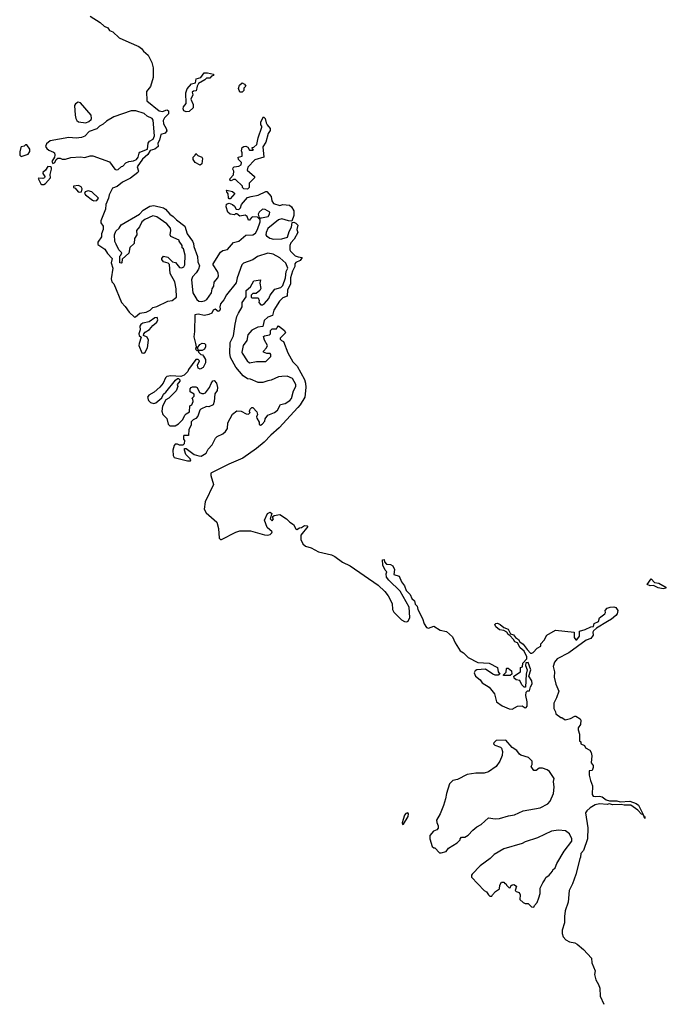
# Model space of a CAD drawing. Extents: x 2293139 to 2515392, y 824115 to 1006937.
# Tile 322 of 417: x 2433010 to 2439015, y 835567 to 844713. Entities that reach past the tile are written whole.
import ezdxf

# ---------------------------------------------------------------- set-up
doc = ezdxf.new("R2010")
doc.units = 0

msp = doc.modelspace()

# ---------------------------------------------------------------- linework, layer by layer
at = {"layer": '0CON10XD'}
for points in [[(2433665.8, 844745.8), (2433757.2, 844687.2), (2433795, 844652), (2433828.3, 844638.3), (2433845, 844613.8), (2433875, 844599.4), (2433933.3, 844543.3), (2434024.6, 844504.6)], [(2434024.6, 844504.6), (2434115, 844462.9), (2434140.8, 844445), (2434159.4, 844419.4), (2434204.3, 844384.3), (2434238.6, 844315), (2434248.6, 844265), (2434250.6, 844175), (2434225, 844092.9), (2434187.3, 844045), (2434189.4, 843959.4), (2434305.4, 843865.4), (2434335, 843860), (2434375, 843876.2), (2434383.6, 843873.6), (2434392.5, 843865), (2434393, 843837), (2434355, 843802.5), (2434343.3, 843775), (2434346.2, 843746.2), (2434371.7, 843701.7), (2434375, 843680), (2434360.7, 843659.3), (2434320, 843645), (2434307.5, 843595), (2434292.5, 843565), (2434297.5, 843535), (2434265, 843510), (2434221.7, 843498.3), (2434199.3, 843460.7), (2434151.7, 843418.3), (2434100, 843345), (2434112, 843305), (2434107, 843293), (2434039.7, 843240.3), (2433965, 843203.8), (2433915, 843163.3), (2433872, 843148), (2433840.5, 843085), (2433834.4, 843055), (2433809.1, 842995), (2433805.7, 842954.3), (2433764.3, 842845), (2433762, 842825), (2433783.9, 842793.9), (2433786.7, 842765), (2433770, 842725), (2433770, 842695), (2433735, 842647.5), (2433734.3, 842625.7), (2433800.6, 842580.6), (2433825, 842542.5), (2433870, 842495), (2433858, 842455), (2433873.8, 842405), (2433860.7, 842305), (2433865, 842278.8), (2433885, 842260), (2433955, 842086.5), (2433989.4, 842049.4), (2434025.4, 841995), (2434075, 841950.8), (2434085, 841951.4), (2434125, 841987.1), (2434186, 841995), (2434222.5, 842015), (2434245, 842040), (2434285, 842047.5), (2434385, 842097.8), (2434425, 842103.8), (2434466.2, 842135), (2434462.6, 842212.6), (2434449.3, 842279.3), (2434408, 842355), (2434400, 842440), (2434390, 842450), (2434345, 842463.3), (2434330, 842485), (2434330, 842495), (2434345, 842516.7), (2434385, 842507.5), (2434430, 842465), (2434456.4, 842456.4), (2434495, 842412.5), (2434515, 842407.5), (2434533, 842417), (2434543, 842437), (2434546.4, 842526.4), (2434530, 842585), (2434520, 842595), (2434520, 842615), (2434490, 842655), (2434490, 842665), (2434415, 842700), (2434407.5, 842715), (2434413.3, 842755), (2434410, 842775), (2434375, 842816.7), (2434285, 842881.2), (2434245, 842890), (2434172.3, 842857.7), (2434143.9, 842836.1), (2434121.2, 842788.8), (2434096.2, 842755), (2434096.7, 842715), (2434075, 842680), (2434072.5, 842635), (2434033.9, 842596.1), (2434022.5, 842545), (2433961.7, 842488.3), (2433960, 842455), (2433955, 842450), (2433940, 842455), (2433940, 842515), (2433950, 842525), (2433957, 842547), (2433930, 842575), (2433905, 842627.5), (2433893.6, 842653.6), (2433890, 842715), (2433901.7, 842748.3), (2433932.5, 842775), (2433951.7, 842808.3), (2434124.1, 842905.9), (2434157.7, 842942.3), (2434218.3, 842981.7), (2434255, 842985.8), (2434345, 842966.2), (2434365, 842953.3), (2434405, 842906.7), (2434436.7, 842885), (2434465, 842853.3), (2434542.5, 842795), (2434566.7, 842725), (2434615.7, 842655.7), (2434623.8, 842635), (2434626.7, 842605), (2434662.7, 842512.7), (2434664.1, 842464.1), (2434678.8, 842425), (2434672, 842395), (2434649.3, 842360.7), (2434613.8, 842325), (2434604.2, 842295.8), (2434618, 842175), (2434653.8, 842115), (2434675, 842098.8), (2434695, 842093.8), (2434725, 842101.2), (2434748.8, 842115), (2434791.2, 842175), (2434798.3, 842211.7), (2434811.7, 842238.3), (2434816.2, 842275), (2434850, 842315), (2434857.5, 842335), (2434853, 842357), (2434847.5, 842375), (2434807.5, 842435), (2434807.5, 842445), (2434876.1, 842553.9), (2434895, 842567.5), (2434940.7, 842579.3), (2434995, 842642.5), (2435043.6, 842656.4), (2435109.3, 842710.7), (2435173.9, 842713.9), (2435199.5, 842730.5), (2435220, 842765), (2435243.8, 842835), (2435242.5, 842852.5), (2435217.5, 842877.5), (2435175, 842882.5), (2435163.3, 842876.7), (2435145, 842850), (2435135, 842850), (2435122.5, 842885), (2435105, 842897.5), (2435055, 842887.5), (2435025, 842910), (2435015, 842910), (2435005, 842900), (2434965, 842906.7), (2434943.3, 842925), (2434926.7, 842975), (2434930, 843000), (2434955, 843007.5), (2434985, 842997.5), (2435005, 842980), (2435021.7, 842951.7), (2435045, 842950), (2435060, 842965), (2435070, 842995), (2435125, 843060), (2435158.3, 843071.7), (2435225, 843082.5), (2435295, 843117.5), (2435305, 843117.5), (2435345, 843071.2), (2435351.5, 843031.5), (2435366.7, 843006.7), (2435425, 842987.5), (2435455, 842996.7), (2435515, 842990), (2435533.3, 842975), (2435555, 842937.5), (2435556, 842895), (2435538.3, 842841.7), (2435505, 842843.3), (2435445, 842862.5), (2435413, 842853), (2435315.7, 842774.3), (2435298, 842735), (2435296, 842715), (2435301.2, 842705), (2435333.2, 842683.2), (2435367.3, 842672.7), (2435445, 842677.5), (2435497, 842693), (2435511.2, 842745), (2435534, 842785), (2435541.7, 842828.3), (2435555, 842832.5), (2435575, 842822.5), (2435593, 842803), (2435583.8, 842765), (2435593.1, 842735), (2435558, 842675), (2435528.6, 842641.4), (2435520, 842615), (2435520, 842575), (2435523.6, 842563.6), (2435569.1, 842519.1), (2435595, 842508.6), (2435632.5, 842505), (2435615, 842476), (2435574, 842456), (2435566.7, 842445), (2435565, 842420), (2435543.6, 842376.4), (2435526.2, 842313.8), (2435525.7, 842255), (2435497.5, 842205), (2435495, 842143.3), (2435455, 842130), (2435422.2, 842097.8), (2435369.2, 842015), (2435356.4, 841963.6), (2435315, 841951.2), (2435281.7, 841918.3), (2435267.7, 841862.3), (2435222.5, 841857.5), (2435165, 841829.2), (2435130, 841785), (2435117.9, 841732.1), (2435086.2, 841685), (2435072, 841625), (2435076, 841615), (2435122, 841545), (2435145, 841526), (2435208.3, 841538.3), (2435295, 841536.7), (2435342.5, 841585), (2435343, 841603), (2435335, 841612.5), (2435305, 841611.2), (2435273.3, 841625), (2435273.3, 841635), (2435303.3, 841665), (2435310, 841685), (2435283.3, 841735), (2435275, 841770), (2435283, 841777), (2435330, 841785), (2435340, 841795), (2435340, 841825), (2435355, 841840), (2435395, 841840), (2435400, 841855), (2435415, 841870), (2435470, 841825), (2435477.5, 841805), (2435430, 841755), (2435430, 841745), (2435441.7, 841731.7), (2435460, 841725), (2435498.8, 841618.8), (2435545.6, 841535), (2435585.4, 841495), (2435655, 841372), (2435665, 841337.5), (2435668, 841295), (2435658.6, 841205), (2435615, 841135.7), (2435591.7, 841111.7), (2435418.5, 840921.4), (2435341.9, 840855), (2435281.5, 840788.5), (2435210.6, 840729.4), (2435081.1, 840638.9), (2434953.3, 840585), (2434785, 840499.2), (2434785, 840478), (2434810, 840395), (2434733.2, 840235), (2434724.3, 840165), (2434742.3, 840132.3), (2434841.2, 840045), (2434857.7, 839987.7), (2434863.3, 839896.7), (2434874.3, 839884.3), (2434885, 839885.3), (2435017.8, 839952.2), (2435055, 839963.7), (2435155, 839964.2), (2435285, 839927.9), (2435315.3, 839924.7), (2435335, 839931.1), (2435351.2, 839945), (2435353.3, 839955), (2435307.4, 839997.4), (2435282, 840065), (2435310, 840125), (2435335, 840137.5), (2435352.5, 840125), (2435337.5, 840075), (2435355, 840057.5), (2435366.7, 840075), (2435360, 840085), (2435361.7, 840098.3), (2435373, 840107), (2435425, 840117.5), (2435487.5, 840075), (2435517.5, 840045), (2435554.3, 840024.3), (2435574.4, 839985), (2435585, 839978.8), (2435607.1, 839992.9), (2435626.7, 839995), (2435655, 840015.8), (2435680.7, 840010.7), (2435686.7, 840005), (2435620, 839925), (2435622.2, 839885), (2435639.7, 839845), (2435665, 839823), (2435718.2, 839808.2), (2435785, 839768.8), (2435905, 839740.8), (2435937.3, 839727.3), (2436008.2, 839675), (2436079, 839639), (2436339.2, 839459.2), (2436400.4, 839400.4), (2436430.8, 839360.8), (2436468.5, 839288.5), (2436471.9, 839235), (2436485, 839210.8), (2436555, 839139.2), (2436585, 839121.2), (2436605, 839118.8), (2436617.5, 839125), (2436631.7, 839158.3), (2436627, 839257), (2436542.5, 839405), (2436437, 839507), (2436417.5, 839535), (2436412.5, 839565), (2436420, 839585), (2436405, 839600), (2436382.5, 839645), (2436380, 839695), (2436395, 839700), (2436398.3, 839678.3), (2436416.4, 839656.4), (2436455, 839651.2), (2436475, 839640), (2436490, 839605), (2436485, 839560), (2436533, 839543), (2436555, 839490), (2436583.6, 839453.6), (2436599.3, 839409.3), (2436637.5, 839375), (2436651.2, 839335), (2436675.6, 839315.6), (2436683.8, 839285), (2436700, 839265), (2436708, 839235), (2436749.7, 839149.7), (2436765, 839100), (2436786.6, 839066.6), (2436805, 839061.9), (2436855, 839078.5), (2436915, 839041.5), (2436975, 839028.5), (2437030.8, 838980.8), (2437052.7, 838925), (2437100, 838850), (2437130.2, 838830.2), (2437175, 838787.8), (2437265, 838743.1), (2437370, 838735), (2437446.2, 838696.2), (2437454.1, 838654.1), (2437470, 838635), (2437455, 838623.8), (2437425, 838624.3), (2437405, 838632), (2437335, 838681.2), (2437255, 838674.5), (2437241.1, 838665), (2437230.9, 838645), (2437244.3, 838615), (2437285, 838580), (2437305, 838554.4), (2437371.2, 838511.2), (2437420.6, 838450.6), (2437438.5, 838375), (2437490.7, 838340.7), (2437555, 838312), (2437585, 838308), (2437632.4, 838337.6), (2437675, 838338.1), (2437705, 838320.8), (2437715, 838322.5), (2437722.9, 838335), (2437723.1, 838375), (2437710, 838435), (2437713.6, 838466.4), (2437725, 838480), (2437745, 838480), (2437753.3, 838515), (2437768.6, 838545), (2437765, 838570), (2437738.8, 838615), (2437756, 838675), (2437731.7, 838741.7), (2437711.7, 838738.3), (2437707.5, 838715), (2437722.5, 838675), (2437712.5, 838635), (2437708.3, 838511.7), (2437695, 838513.3), (2437673, 838533), (2437653.3, 838573.3), (2437620.5, 838580.4), (2437602.5, 838595), (2437600, 838615), (2437660, 838655), (2437660, 838695), (2437678.3, 838701.7), (2437683, 838737), (2437720, 838775), (2437720, 838795), (2437696.2, 838846.2), (2437658.3, 838878.3), (2437633, 838923), (2437607.5, 838935), (2437596.7, 838956.7), (2437562.5, 838992.5), (2437545, 839002.5), (2437532.7, 839022.7), (2437505, 839040), (2437465, 839046.7), (2437431.7, 839071.7)], [(2434555, 843857.5), (2434535, 843867.5), (2434526.7, 843885), (2434530, 843905), (2434557.5, 843935), (2434553.8, 844035), (2434565, 844070), (2434605, 844117.5), (2434643, 844127), (2434650, 844165), (2434693, 844177), (2434721.7, 844218.3), (2434755, 844218.8), (2434808.3, 844208.3), (2434810, 844195), (2434791.2, 844188.8), (2434775, 844170), (2434745, 844170), (2434730, 844155), (2434670, 844120), (2434656.7, 844095), (2434648.3, 844051.7), (2434625, 844050), (2434611.7, 844038.3), (2434617.5, 844015), (2434600, 843975), (2434622.5, 843925), (2434620, 843895), (2434585, 843860), (2434555, 843857.5)], [(2435075, 844040), (2435055, 844040), (2435042.5, 844075), (2435052.5, 844105), (2435075, 844126.2), (2435097.5, 844115), (2435110, 844095), (2435093, 844077), (2435090, 844055), (2435075, 844040)], [(2433625, 843753.8), (2433653.6, 843766.4), (2433672.5, 843785), (2433677.5, 843795), (2433673.3, 843825), (2433575, 843942), (2433554.2, 843945.8), (2433528.8, 843931.2), (2433520, 843915), (2433524.4, 843825), (2433531.4, 843795), (2433541.2, 843775), (2433555, 843763.3), (2433625, 843753.8)], [(2433905, 843317.5), (2433925, 843322.5), (2433955, 843350), (2433968.3, 843351.7), (2433995, 843382.5), (2434025, 843396.2), (2434068.3, 843401.7), (2434095.9, 843414.1), (2434110, 843435), (2434118.3, 843471.7), (2434127, 843483), (2434198.3, 843511.7), (2434203, 843567), (2434217, 843583), (2434248, 843602), (2434263.3, 843635), (2434248.3, 843778.3), (2434240, 843795), (2434195, 843817.5), (2434165, 843842.5), (2434087.7, 843867.7), (2434045, 843865.8), (2433885, 843810), (2433815, 843770), (2433785, 843743.3), (2433750, 843725), (2433725, 843700), (2433655, 843673.3), (2433615, 843632.5), (2433585, 843618.8), (2433535, 843611.2), (2433465, 843618), (2433292, 843588), (2433259.8, 843560.2), (2433250, 843535), (2433261.2, 843515), (2433279.5, 843499.6), (2433325, 843483.3), (2433333.3, 843475), (2433337.5, 843455), (2433332.5, 843435), (2433307.5, 843395), (2433318.3, 843378.3), (2433336.7, 843385), (2433347.5, 843415), (2433365, 843427.5), (2433385, 843427.5), (2433405, 843417.5), (2433435, 843417.5), (2433485, 843432.5), (2433575, 843438.8), (2433615, 843432), (2433665, 843449.2), (2433689.5, 843449.6), (2433845, 843391.2), (2433894.1, 843324.1), (2433905, 843317.5)], [(2435125, 843140), (2435091.7, 843141.7), (2435080, 843155), (2435080, 843165), (2435015, 843230), (2434995, 843230), (2434975, 843217.5), (2434963, 843223), (2434963.6, 843236.4), (2434997, 843273), (2435000, 843305), (2434990, 843325), (2434991.7, 843338.3), (2435003, 843347), (2435046.4, 843353.6), (2435067.5, 843365), (2435070, 843385), (2435042.5, 843415), (2435040, 843435), (2435077.5, 843445), (2435077.5, 843475), (2435070, 843495), (2435077.5, 843525), (2435090, 843535), (2435109.3, 843539.3), (2435129.3, 843529.3), (2435145, 843500), (2435175, 843500), (2435180, 843505), (2435171.7, 843511.7), (2435170, 843525), (2435185, 843530), (2435213.3, 843555), (2435223.3, 843615), (2435260, 843715), (2435260, 843725), (2435250, 843735), (2435250, 843765), (2435275, 843810), (2435290, 843795), (2435297.5, 843755), (2435306.7, 843735), (2435335, 843702.5), (2435336.2, 843685), (2435317.5, 843655), (2435296.2, 843575), (2435268, 843532), (2435276.7, 843435), (2435195, 843410), (2435128.3, 843341.7), (2435123.9, 843313.9), (2435190, 843255), (2435190, 843245), (2435140, 843195), (2435140, 843155), (2435125, 843140)], [(2433025, 843442.5), (2433090, 843465), (2433105, 843490), (2433105, 843510), (2433075, 843550), (2433065, 843550), (2433052.5, 843537.5), (2433025, 843532.5), (2433020, 843525), (2433010, 843485), (2433010, 843455), (2433025, 843442.5)], [(2434685, 843362.5), (2434640, 843385), (2434620, 843415), (2434620, 843435), (2434640, 843455), (2434645, 843470), (2434665, 843450), (2434700, 843435), (2434707.5, 843425), (2434700, 843375), (2434685, 843362.5)], [(2433215, 843181.5), (2433235, 843181.9), (2433249.7, 843190.3), (2433296.2, 843245), (2433294.2, 843275), (2433306.7, 843325), (2433305, 843340), (2433297, 843347), (2433271.7, 843348.3), (2433250, 843315), (2433226.2, 843295), (2433224, 843285), (2433242.5, 843255), (2433241.2, 843245), (2433225, 843238.6), (2433188.3, 843241.7), (2433182.5, 843237.5), (2433205, 843188.6), (2433215, 843181.5)], [(2433565, 843110), (2433585, 843113.3), (2433591.7, 843141.7), (2433580.5, 843160.4), (2433555, 843171.2), (2433510, 843165), (2433510, 843155), (2433525, 843147.5), (2433554.5, 843114.5), (2433565, 843110)], [(2433698.3, 843031.7), (2433725, 843034), (2433742.5, 843055), (2433680, 843115), (2433645, 843123.3), (2433617, 843113), (2433613, 843097), (2433621.2, 843085), (2433685, 843036.7), (2433698.3, 843031.7)], [(2434965, 843050), (2434955, 843050), (2434948.3, 843058.3), (2434947.5, 843095), (2434932.5, 843115), (2434930, 843125), (2434935, 843130), (2434987, 843117), (2435007, 843097), (2434965, 843050)], [(2435245, 842870), (2435255, 842872.5), (2435316.1, 842883.9), (2435330, 842905), (2435332.5, 842925), (2435289.5, 842949.6), (2435265, 842952.5), (2435233.3, 842925), (2435226.2, 842905), (2435231.7, 842881.7), (2435245, 842870)], [(2434595, 840614.5), (2434600, 840625), (2434593.3, 840635), (2434552.5, 840675), (2434540, 840715), (2434541.7, 840728.3), (2434555, 840730), (2434630, 840675), (2434675, 840662), (2434695, 840658.8), (2434742.5, 840685), (2434760, 840725), (2434796.2, 840765), (2434827.5, 840825), (2434845, 840842.5), (2434895, 840866.7), (2434922.3, 840887.7), (2434938.8, 840915), (2434942.3, 840967.7), (2434985, 841050), (2435025, 841080), (2435067, 841077), (2435113, 841053), (2435135, 841050), (2435150, 841065), (2435140, 841075), (2435148.3, 841081.7), (2435150, 841095), (2435165, 841110), (2435175, 841110), (2435211.7, 841071.7), (2435217.5, 841045), (2435210, 841025), (2435213, 841013), (2435232.5, 840975), (2435233, 840953), (2435245, 840947.5), (2435262.5, 840955), (2435287.5, 840985), (2435290, 841005), (2435315, 841040), (2435375, 841064), (2435403.3, 841085), (2435433, 841137), (2435475, 841146.7), (2435519.2, 841175), (2435534, 841195), (2435554.3, 841265.7), (2435573.8, 841305), (2435573.3, 841325), (2435545, 841378.8), (2435495, 841401.4), (2435445, 841400), (2435415, 841394.3), (2435345, 841363.8), (2435315, 841358.8), (2435266.7, 841343.3), (2435223.6, 841343.6), (2435155, 841373.3), (2435125, 841377.5), (2435086.1, 841406.1), (2435016.4, 841486.4), (2434969.2, 841575), (2434960.8, 841615), (2434966, 841715), (2434994.4, 841775), (2435010, 841885), (2435028, 841955), (2435041.7, 841988.3), (2435077.5, 842045), (2435077.5, 842085), (2435111.7, 842138.3), (2435111.7, 842198.3), (2435155, 842230), (2435185, 842287.5), (2435245, 842297.5), (2435240.8, 842265), (2435248.8, 842215), (2435241.2, 842198.8), (2435205, 842170), (2435175, 842170), (2435160, 842155), (2435160, 842135), (2435165, 842130), (2435225, 842130), (2435232.5, 842105), (2435230, 842085), (2435250, 842065), (2435265, 842063.8), (2435285, 842076.7), (2435325, 842122.5), (2435336, 842154), (2435380.5, 842209.6), (2435435.6, 842224.4), (2435454.2, 842245), (2435477.5, 842315), (2435483.3, 842375), (2435500, 842405), (2435480.7, 842450.7), (2435453.3, 842475), (2435425, 842500), (2435363.6, 842533.6), (2435315, 842542.7), (2435218.3, 842511.7), (2435175, 842483.3), (2435089.5, 842450.4), (2435074, 842435), (2435030.8, 842315), (2435020.8, 842269.2), (2434931.7, 842158.3), (2434905, 842110), (2434875.4, 842074.6), (2434867.5, 842045), (2434873.3, 842025), (2434865, 842007.5), (2434853.6, 842003.6), (2434825, 842022.5), (2434807.5, 842015), (2434793.9, 841986.1), (2434766.4, 841973.6), (2434725, 841965.7), (2434667.4, 841977.4), (2434635, 841971.2), (2434634.6, 841815.4), (2434626.8, 841766.8), (2434643.1, 841705), (2434647.5, 841675), (2434643.6, 841653.6), (2434655, 841640), (2434670, 841640), (2434660, 841665), (2434682.5, 841695), (2434705, 841708.8), (2434725, 841706.2), (2434736.2, 841695), (2434736.4, 841673.6), (2434726.4, 841653.6), (2434705, 841640), (2434670, 841640), (2434670, 841625), (2434691.7, 841601.7), (2434708.3, 841598.3), (2434718.3, 841588.3), (2434737, 841557), (2434736.7, 841525), (2434715, 841482.5), (2434685, 841467.5), (2434667, 841477), (2434662.5, 841505), (2434680, 841545), (2434667, 841557), (2434645, 841557.5), (2434576.7, 841465), (2434572.5, 841445), (2434538.3, 841411.7), (2434505, 841397.5), (2434414.5, 841404.5), (2434375, 841397.3), (2434362.9, 841385), (2434341.9, 841338.1), (2434310.5, 841299.5), (2434258.4, 841251.6), (2434209.4, 841225), (2434196.7, 841205), (2434205, 841175.8), (2434225, 841156.7), (2434255, 841149.2), (2434275, 841153.8), (2434329.3, 841200.7), (2434346.7, 841235), (2434367.7, 841252.3), (2434457.5, 841365), (2434475, 841380), (2434485, 841380), (2434497, 841367), (2434497.5, 841355), (2434472.5, 841325), (2434477.5, 841305), (2434462.5, 841265), (2434395, 841197.5), (2434367, 841183), (2434336.1, 841123.9), (2434330, 841075), (2434340.8, 841045), (2434377.1, 841007.1), (2434389.2, 840955), (2434405, 840938.8), (2434455, 840941.2), (2434485, 840957.5), (2434525, 841000), (2434545, 841040), (2434555, 841052.5), (2434588.3, 841071.7), (2434590, 841125), (2434610, 841135), (2434620, 841165), (2434617.5, 841187.5), (2434610, 841195), (2434630, 841215), (2434630, 841235), (2434592.5, 841255), (2434593.3, 841285), (2434603.6, 841296.4), (2434615, 841302.5), (2434645, 841302.5), (2434657.5, 841295), (2434680.7, 841250.7), (2434700.7, 841240.7), (2434719.3, 841240.7), (2434735, 841247.5), (2434773.3, 841295), (2434786.7, 841335), (2434805, 841357.5), (2434815, 841360), (2434836.2, 841336.2), (2434846.7, 841295), (2434845, 841270), (2434823, 841237), (2434817, 841167), (2434806.7, 841135), (2434765, 841117.5), (2434745, 841120), (2434693.6, 841096.4), (2434683.3, 841085), (2434665, 841030), (2434645, 841007.5), (2434620, 840995), (2434603, 840977), (2434602.5, 840945), (2434580, 840905), (2434578.3, 840851.7), (2434535, 840850), (2434530, 840845), (2434530, 840815), (2434540, 840805), (2434538.3, 840771.7), (2434525, 840760), (2434495, 840760), (2434475, 840770), (2434455, 840770), (2434443.6, 840756.4), (2434432.9, 840715), (2434434.5, 840665), (2434444.4, 840645), (2434567.5, 840615), (2434595, 840614.5)], [(2434163.3, 841616.7), (2434175, 841624.5), (2434198.2, 841665), (2434205.7, 841735.7), (2434194.2, 841765), (2434160.8, 841780.8), (2434161.4, 841795), (2434175, 841810.6), (2434215, 841833.8), (2434246.8, 841873.2), (2434285, 841903.3), (2434294, 841925), (2434285.4, 841945.4), (2434265, 841944.3), (2434212.7, 841907.3), (2434153.1, 841895), (2434135, 841882.2), (2434125.5, 841865), (2434128.8, 841831.2), (2434115.6, 841795), (2434119.5, 841779.6), (2434137.5, 841765), (2434118.2, 841705), (2434117.5, 841685), (2434145, 841619.6), (2434163.3, 841616.7)], [(2438985, 839427.5), (2438940, 839435), (2438895.7, 839455.7), (2438865, 839453.1), (2438838.8, 839465), (2438875, 839518.8), (2438905, 839485.7), (2438945, 839477.5), (2439003.3, 839445), (2439015, 839432.5), (2438985, 839427.5)], [(2437431.7, 839071.7), (2437423.3, 839095), (2437432.5, 839105), (2437445.8, 839105.8), (2437472.5, 839095), (2437506.4, 839066.4), (2437545, 839050), (2437567.5, 839007.5), (2437595, 838997.5), (2437613.3, 838973.3), (2437643.3, 838955), (2437653.6, 838933.6), (2437685, 838911.2), (2437721.4, 838861.4), (2437755, 838830), (2437765, 838828), (2437778.8, 838835), (2437815.5, 838874.6), (2437848.8, 838895), (2437848.8, 838915), (2437880.3, 838949.7), (2437905.8, 838994.2), (2437985, 839042), (2438160, 839025), (2438160.8, 838975), (2438175, 838953.8), (2438185, 838951.2), (2438210, 838985), (2438207.5, 839032.5), (2438261.7, 839048.3), (2438315, 839073.3), (2438340, 839075), (2438346.2, 839103.8), (2438385, 839123.8), (2438394.5, 839155.5), (2438444, 839195), (2438448.8, 839205), (2438445.8, 839225), (2438466.2, 839245), (2438495, 839255.5), (2438528.9, 839258.9), (2438545, 839251.2), (2438563.8, 839225), (2438558.1, 839195), (2438545, 839177.5), (2438506, 839144), (2438467.9, 839122.1), (2438368.1, 839061.9), (2438338.8, 839035), (2438332.9, 839025), (2438334.3, 838995), (2438315, 838965.7), (2438271.1, 838948.9), (2438108.9, 838831.1), (2438002.9, 838777.1), (2437977.9, 838745), (2437963.3, 838705), (2437977.1, 838655), (2437974.4, 838605), (2437990.2, 838540.2), (2438015.6, 838475), (2437995.9, 838414.1), (2437970, 838365), (2437971.2, 838315), (2437987.5, 838285), (2437990, 838265), (2438035, 838230), (2438045, 838230), (2438075, 838210), (2438125, 838222.5), (2438165, 838242.5), (2438175, 838242.5), (2438215, 838220), (2438220, 838205), (2438216.7, 838165), (2438196.7, 838135), (2438196.7, 838115), (2438210, 838075), (2438210, 838015), (2438220, 838005), (2438220, 837985), (2438255, 837970), (2438265, 837950), (2438305, 837926.7), (2438318, 837905), (2438322.5, 837875), (2438318.3, 837808.3), (2438335.8, 837785.8), (2438336, 837765), (2438325, 837740), (2438300, 837735), (2438300, 837695), (2438312.5, 837645), (2438328.6, 837595), (2438326.1, 837516.1), (2438335, 837501.2), (2438355, 837496.2), (2438395, 837501.2), (2438420, 837495), (2438455, 837466.7), (2438486.2, 837456.2), (2438555, 837456.9), (2438585, 837448), (2438675.8, 837454.2), (2438735, 837432.9), (2438755.5, 837415.5), (2438799.6, 837330.1), (2438809.1, 837309.6), (2438815, 837310), (2438816.7, 837293.3), (2438809.1, 837309.6), (2438799.6, 837330.1), (2438785, 837333.8), (2438750.3, 837370.3), (2438685, 837417.5), (2438625, 837416.9), (2438595, 837422.9), (2438518.3, 837418.3), (2438485, 837430), (2438465, 837424), (2438395, 837427.8), (2438355, 837421.2), (2438306.9, 837393.1), (2438276, 837365), (2438264, 837345), (2438285.5, 837205.5), (2438282.7, 837105), (2438246.5, 836995), (2438222.1, 836967.9), (2438219.4, 836935), (2438211.7, 836918.3), (2438175, 836771.2), (2438142.5, 836685), (2438112, 836625), (2438102.9, 836515), (2438075.7, 836435), (2438068.3, 836381.7), (2438069.4, 836325), (2438048.9, 836255), (2438047.3, 836225), (2438058.2, 836195), (2438082.7, 836165), (2438115, 836147.8), (2438165, 836137.5), (2438186.9, 836126.9), (2438245.8, 836075), (2438319.4, 835995), (2438323, 835953), (2438353, 835877), (2438349.4, 835845), (2438360.3, 835795), (2438385, 835751.4), (2438396.2, 835716.2), (2438401.4, 835641.4), (2438434.4, 835566.8)], [(2437565, 838620), (2437505, 838620), (2437500, 838625), (2437528.3, 838651.7), (2437530, 838685), (2437535, 838690), (2437545, 838690), (2437577.5, 838665), (2437580, 838635), (2437565, 838620)], [(2436925, 836972.5), (2436970, 836985), (2436993.6, 837016.4), (2437073, 837067), (2437100, 837095), (2437100, 837105), (2437111.7, 837118.3), (2437145, 837120), (2437175, 837137.5), (2437217.5, 837185), (2437255, 837216.7), (2437295, 837237.5), (2437365, 837300), (2437425, 837290), (2437465, 837292.5), (2437548.3, 837318.3), (2437605, 837327.5), (2437685, 837362.5), (2437845, 837391.2), (2437915, 837427.5), (2437936.1, 837453.9), (2437967.5, 837525), (2437972.5, 837585), (2437966.7, 837635), (2437972.5, 837665), (2437929.3, 837729.3), (2437910, 837745), (2437865, 837760), (2437835, 837760), (2437805, 837740), (2437785, 837740), (2437760, 837775), (2437770, 837795), (2437770, 837825), (2437735, 837860), (2437665, 837880), (2437650.4, 837890.4), (2437625.8, 837925), (2437582.7, 837952.7), (2437525, 838020), (2437435, 838016.4), (2437413.3, 837995), (2437411.4, 837985), (2437422, 837975), (2437475, 837955.5), (2437485.6, 837945), (2437493.3, 837915), (2437489.3, 837879.3), (2437468.6, 837825), (2437435.4, 837774.6), (2437363.8, 837726.2), (2437324.5, 837714.5), (2437247.3, 837712.7), (2437165, 837702.5), (2437075, 837654.3), (2437033.2, 837646.8), (2437002, 837615), (2436972.5, 837525), (2436965.8, 837475), (2436945, 837412.5), (2436916, 837335), (2436881.7, 837278.3), (2436884, 837255), (2436896.7, 837225), (2436896.4, 837203.6), (2436885, 837187.5), (2436853.6, 837176.4), (2436817.5, 837135), (2436817.5, 837105), (2436841.7, 837031.7), (2436855, 837020), (2436865, 837020), (2436910, 836975), (2436925, 836972.5)], [(2436565, 837237.5), (2436575, 837240), (2436617.7, 837312.3), (2436621.2, 837335), (2436614.1, 837344.1), (2436595, 837340.6), (2436583.8, 837325), (2436562.5, 837252.5), (2436565, 837237.5)], [(2437785, 836470), (2437790, 836485), (2437817, 836513), (2437832.5, 836555), (2437843.3, 836595), (2437843.3, 836645), (2437867.5, 836695), (2437888.3, 836721.7), (2437897.5, 836745), (2437927.5, 836765), (2437957, 836803), (2437960, 836815), (2437982.5, 836835), (2437997.5, 836875), (2438065, 836990), (2438137, 837083), (2438137.5, 837105), (2438115, 837150), (2438079.3, 837179.3), (2438015, 837183.3), (2437947.5, 837175), (2437818.1, 837111.9), (2437705, 837075.5), (2437675, 837060), (2437505, 837010.9), (2437415, 836957.3), (2437379.2, 836920.8), (2437285, 836852.9), (2437211.5, 836775), (2437204.5, 836765), (2437205, 836747.5), (2437325, 836622.5), (2437345, 836610), (2437363.3, 836583.3), (2437375, 836572.5), (2437395, 836570), (2437400, 836585), (2437427.5, 836615), (2437465, 836640), (2437467.5, 836675), (2437485, 836700), (2437505, 836700), (2437515, 836690), (2437525, 836690), (2437530, 836675), (2437555, 836650), (2437568.3, 836651.7), (2437571.7, 836668.3), (2437583, 836677), (2437599.3, 836679.3), (2437622.5, 836665), (2437610, 836625), (2437620, 836615), (2437647.5, 836605), (2437657.5, 836585), (2437655, 836540), (2437685, 836512.5), (2437705, 836502.5), (2437731.7, 836501.7), (2437761.7, 836471.7), (2437785, 836470)]]:
    msp.add_lwpolyline(points, dxfattribs=at)

doc.saveas('drawing.dxf')
